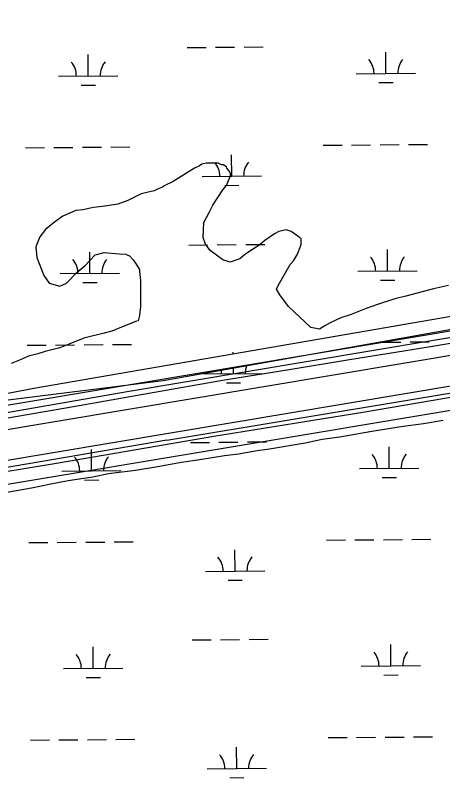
# Model space of a CAD drawing. Extents: x 3567028 to 3605064, y 510945 to 536587.
# Drawn here: x 3590816 to 3591537, y 533049 to 534334 of the extents above; entities that cross this region are included whole.
import ezdxf

# ---------------------------------------------------------------- set-up
doc = ezdxf.new("R2010")
doc.units = 0
for name, color, linetype in [('V-BRDG-OTLN', 7, 'Continuous'), ('V-ROAD-CNTR', 7, 'Continuous'), ('V-SITE-VEGE', 7, 'Continuous'), ('V-WETL-SWMP', 7, 'Continuous')]:
    doc.layers.add(name, color=color, linetype=linetype)

msp = doc.modelspace()

# ---------------------------------------------------------------- linework, layer by layer
at = {"layer": 'V-BRDG-OTLN'}
for p, q in [((3590311.5, 533501.8), (3593698.4, 534068.7)), ((3593707.8, 534028.3), (3590317.9, 533462))]:
    msp.add_line(p, q, dxfattribs=at)
for points in [[(3594373.5, 534234.6), (3594259.3, 534215.8), (3594145.1, 534196.7), (3594031, 534177.4), (3593916.9, 534157.9), (3593802.8, 534138.2), (3593688.8, 534118.3), (3590301.4, 533551.5), (3590298.6, 533569.4), (3590295, 533591.8), (3593684.4, 534159.6), (3593972, 534208.1), (3594260.6, 534256.7), (3594630.1, 534318.8)], [(3590314.6, 533482.8), (3590316.6, 533483.1), (3590516.3, 533515.3), (3590737.8, 533554.6), (3590888.6, 533579.6), (3591150.5, 533624.3), (3591401.9, 533665), (3591609.4, 533700.5), (3591846.8, 533738.7), (3592079.4, 533778.5), (3592293.7, 533812.4), (3592551.5, 533856.4), (3592821.8, 533904.4), (3593001.3, 533932.8), (3593219.9, 533969.5), (3593414, 534002.5), (3593552.5, 534023.7), (3593832.2, 534069.6), (3594090.4, 534112.1), (3594289.3, 534145), (3594568.6, 534191.6)], [(3590298.8, 533569.4), (3590322.4, 533573.6), (3590379.1, 533583.8), (3590435.8, 533594.4), (3590486, 533602.3), (3590536.1, 533610.4), (3590586.3, 533618.6), (3590636.4, 533626.9), (3590686.4, 533635.3), (3590736.5, 533643.8), (3590786.5, 533652.5), (3590913.9, 533674.7), (3591041.2, 533697), (3591168.5, 533719.3), (3591274, 533736.3), (3591379.5, 533753.4), (3591485, 533770.6), (3591590.5, 533788)]]:
    msp.add_lwpolyline(points, dxfattribs=at)
at = {"layer": 'V-ROAD-CNTR'}
for points in [[(3595106.3, 534385.7), (3593781.9, 534164), (3591004.6, 533699.3)], [(3591071.1, 533618), (3595338.7, 534326.7)], [(3591004.6, 533699.3), (3590195.1, 533558.5)], [(3591071.1, 533618), (3590212.8, 533471.3)]]:
    msp.add_lwpolyline(points, dxfattribs=at)
at = {"layer": 'V-SITE-VEGE'}
for p, q in [((3591117.9, 534076.2), (3591082, 534053.6)), ((3591126.4, 534080), (3591117.9, 534076.2)), ((3591130.2, 534082.8), (3591126.4, 534080)), ((3591137.8, 534084.7), (3591130.2, 534082.8)), ((3591157.6, 534084.6), (3591137.8, 534084.7)), ((3591163.3, 534081.8), (3591157.6, 534084.6)), ((3591166.1, 534081.8), (3591163.3, 534081.8)), ((3591171.8, 534078), (3591166.1, 534081.8)), ((3591172.7, 534076.1), (3591171.8, 534078)), ((3591176.5, 534071.4), (3591172.7, 534076.1)), ((3591175.5, 534055.3), (3591178.4, 534062.9)), ((3591178.4, 534066.7), (3591176.5, 534071.4)), ((3591178.4, 534062.9), (3591178.4, 534066.7)), ((3591082, 534053.6), (3591066.9, 534046.1)), ((3591171.7, 534046.8), (3591175.5, 534055.3)), ((3591037.6, 534034.8), (3591028.1, 534032.9)), ((3591049.9, 534037.6), (3591037.6, 534034.8)), ((3591055.5, 534040.4), (3591049.9, 534037.6)), ((3591064.1, 534044.2), (3591055.5, 534040.4)), ((3591066.9, 534046.1), (3591064.1, 534044.2)), ((3591149, 534013.8), (3591166, 534039.3)), ((3591166, 534039.3), (3591171.7, 534046.8)), ((3591005.5, 534021.6), (3590988.5, 534015.1)), ((3591028.1, 534032.9), (3591005.5, 534021.6)), ((3590947.8, 534009.5), (3590929.9, 534005.7)), ((3590962.9, 534011.3), (3590947.8, 534009.5)), ((3590988.5, 534015.1), (3590962.9, 534011.3)), ((3591142.4, 534001.6), (3591149, 534013.8)), ((3590917.6, 534004.8), (3590895.9, 533995.4)), ((3590929.9, 534005.7), (3590917.6, 534004.8)), ((3591133.8, 533984.6), (3591142.4, 534001.6)), ((3590881.7, 533985), (3590866.6, 533972.8)), ((3590895.9, 533995.4), (3590881.7, 533985)), ((3591132.9, 533972.3), (3591133.8, 533984.6)), ((3590866.6, 533972.8), (3590857.1, 533960.5)), ((3591132.8, 533959.1), (3591132.9, 533972.3)), ((3591272.6, 533972.1), (3591260.4, 533969.2)), ((3591281.1, 533969.2), (3591272.6, 533972.1)), ((3590857.1, 533960.5), (3590850.4, 533943.5)), ((3591136.6, 533947.7), (3591132.8, 533959.1)), ((3591252.8, 533965.5), (3591236.7, 533954.2)), ((3591260.4, 533969.2), (3591252.8, 533965.5)), ((3591292.4, 533961.6), (3591281.1, 533969.2)), ((3591298.1, 533956.9), (3591292.4, 533961.6)), ((3591144.1, 533937.3), (3591136.6, 533947.7)), ((3591226.3, 533945.7), (3591211.2, 533936.3)), ((3591236.7, 533954.2), (3591226.3, 533945.7)), ((3591295.2, 533939.9), (3591298.1, 533947.5)), ((3591298.1, 533947.5), (3591298.1, 533956.9)), ((3590850.4, 533943.5), (3590852.3, 533925.6)), ((3590950.5, 533930.1), (3590965.6, 533933.9)), ((3590965.6, 533933.9), (3590991.1, 533931.9)), ((3590991.1, 533931.9), (3591001.5, 533931)), ((3591165.8, 533921.3), (3591144.1, 533937.3)), ((3591211.2, 533936.3), (3591201.7, 533929.7)), ((3591291.4, 533931.4), (3591295.2, 533939.9)), ((3590852.3, 533925.6), (3590863.6, 533895.3)), ((3590933.5, 533912.2), (3590950.5, 533930.1)), ((3591001.5, 533931), (3591008.1, 533928.1)), ((3591008.1, 533928.1), (3591014.7, 533921.5)), ((3591014.7, 533921.5), (3591018.5, 533915.8)), ((3591178.1, 533917.5), (3591165.8, 533921.3)), ((3591194.2, 533923.1), (3591178.1, 533917.5)), ((3591201.7, 533929.7), (3591194.2, 533923.1)), ((3591279.1, 533913.5), (3591284.8, 533920.1)), ((3591284.8, 533920.1), (3591291.4, 533931.4)), ((3590920.3, 533900.9), (3590933.5, 533912.2)), ((3591018.5, 533915.8), (3591025.1, 533905.4)), ((3591259.2, 533878.6), (3591279.1, 533913.5)), ((3590863.6, 533895.3), (3590873, 533882.1)), ((3590902.3, 533882.1), (3590920.3, 533900.9)), ((3591025.1, 533905.4), (3591025.1, 533901.7)), ((3591025.1, 533901.7), (3591026.9, 533886.6)), ((3590873, 533882.1), (3590890.9, 533877.3)), ((3590890.9, 533877.3), (3590902.3, 533882.1)), ((3591026.9, 533886.6), (3591026.9, 533843.1)), ((3591256.4, 533872), (3591259.2, 533878.6)), ((3591262.1, 533862.5), (3591256.4, 533872)), ((3591501.9, 533867.8), (3591474.5, 533860.3)), ((3591520.8, 533872.5), (3591501.9, 533867.8)), ((3591546.3, 533878.1), (3591520.8, 533872.5)), ((3591276.2, 533842.7), (3591262.1, 533862.5)), ((3591455.6, 533855.6), (3591426.3, 533846.2)), ((3591474.5, 533860.3), (3591455.6, 533855.6)), ((3591026.9, 533843.1), (3591025, 533828)), ((3591313.9, 533807.7), (3591276.2, 533842.7)), ((3591426.3, 533846.2), (3591407.4, 533839.6)), ((3591381.9, 533829.3), (3591364.9, 533823.6)), ((3591407.4, 533839.6), (3591381.9, 533829.3)), ((3591018.3, 533817.6), (3591005.1, 533812)), ((3591023, 533818.6), (3591018.3, 533817.6)), ((3591025, 533828), (3591023, 533818.6)), ((3591364.9, 533823.6), (3591347, 533815.2)), ((3590994.7, 533808.2), (3590978.6, 533801.6)), ((3591005.1, 533812), (3590994.7, 533808.2)), ((3591329, 533804.8), (3591313.9, 533807.7)), ((3591337.5, 533810.5), (3591329, 533804.8)), ((3591347, 533815.2), (3591337.5, 533810.5)), ((3590965.4, 533797.9), (3590931.4, 533789.5)), ((3590978.6, 533801.6), (3590965.4, 533797.9)), ((3590907.8, 533780.1), (3590890.8, 533773.5)), ((3590931.4, 533789.5), (3590907.8, 533780.1)), ((3590866.2, 533766.9), (3590853.9, 533763.1)), ((3590890.8, 533773.5), (3590866.2, 533766.9)), ((3590822.7, 533752.8), (3590808.6, 533747.2)), ((3590837.8, 533759.4), (3590822.7, 533752.8)), ((3590842.6, 533760.3), (3590837.8, 533759.4)), ((3590853.9, 533763.1), (3590842.6, 533760.3)), ((3591504, 533645.9), (3591537.1, 533651.5)), ((3591417.1, 533632.8), (3591470, 533641.2)), ((3591470, 533641.2), (3591504, 533645.9)), ((3591333, 533619.7), (3591363.3, 533623.5)), ((3591363.3, 533623.5), (3591417.1, 533632.8)), ((3591244.2, 533602.9), (3591304.7, 533613.2)), ((3591304.7, 533613.2), (3591333, 533619.7)), ((3591192.3, 533594.5), (3591223.5, 533600.1)), ((3591223.5, 533600.1), (3591244.2, 533602.9)), ((3591095.9, 533580.5), (3591127.1, 533585.2)), ((3591127.1, 533585.2), (3591168.7, 533591.7)), ((3591168.7, 533591.7), (3591192.3, 533594.5)), ((3591018.5, 533567.4), (3591049.6, 533572.1)), ((3591049.6, 533572.1), (3591095.9, 533580.5)), ((3590946.7, 533556.2), (3590973.1, 533561.8)), ((3590973.1, 533561.8), (3591018.5, 533567.4)), ((3590875.8, 533544.1), (3590905.1, 533549.7)), ((3590905.1, 533549.7), (3590946.7, 533556.2)), ((3590795.5, 533529.1), (3590842.8, 533537.5)), ((3590842.8, 533537.5), (3590875.8, 533544.1))]:
    msp.add_line(p, q, dxfattribs=at)
at = {"layer": 'V-WETL-SWMP'}
for p, q in [((3591105.5, 534279.2), (3591137.5, 534279.5)), ((3591153.5, 534279.6), (3591185.5, 534279.9)), ((3591201.5, 534280), (3591233.5, 534280.3)), ((3590938.8, 534231.4), (3590938.5, 534267.4)), ((3591440.7, 534235.6), (3591440.4, 534271.6)), ((3590888.8, 534230.9), (3590988.8, 534231.8)), ((3591390.7, 534235.2), (3591490.7, 534236)), ((3590927, 534215.8), (3590951, 534216)), ((3591428.8, 534220.1), (3591452.8, 534220.3)), ((3590977, 534111.6), (3591009, 534111.9)), ((3591334.9, 534114.6), (3591366.9, 534114.9)), ((3591382.9, 534115), (3591414.9, 534115.3)), ((3591430.9, 534115.4), (3591462.9, 534115.7)), ((3591478.9, 534115.8), (3591510.9, 534116.1)), ((3590833, 534110.4), (3590865, 534110.7)), ((3590881, 534110.8), (3590913, 534111.1)), ((3590929, 534111.2), (3590961, 534111.5)), ((3591180.7, 534062.6), (3591180.4, 534098.6)), ((3591130.7, 534062.2), (3591230.7, 534063)), ((3591168.9, 534047), (3591192.9, 534047.2)), ((3591108.3, 533946.5), (3591140.3, 533946.8)), ((3591156.3, 533946.9), (3591188.3, 533947.2)), ((3591204.3, 533947.3), (3591236.3, 533947.6)), ((3592218.4, 533941.1), (3590847, 533705)), ((3590941.6, 533898.7), (3590941.3, 533934.7)), ((3591443.5, 533902.9), (3591443.2, 533938.9)), ((3591065.1, 533718.3), (3592142.7, 533909.9)), ((3590891.6, 533898.3), (3590991.6, 533899.1)), ((3591393.5, 533902.5), (3591493.5, 533903.3)), ((3590929.8, 533883.2), (3590953.8, 533883.4)), ((3591431.7, 533887.4), (3591455.7, 533887.6)), ((3590835.8, 533777.7), (3590867.8, 533778)), ((3590883.8, 533778.1), (3590915.8, 533778.4)), ((3590931.8, 533778.5), (3590963.8, 533778.8)), ((3590979.8, 533778.9), (3591011.8, 533779.2)), ((3591433.7, 533782.8), (3591465.7, 533783)), ((3591481.7, 533783.2), (3591513.7, 533783.4)), ((3591183.3, 533762.9), (3591183.2, 533765.9)), ((3591183.5, 533729.9), (3591183.5, 533739.4)), ((3591133.5, 533729.5), (3591233.5, 533730.3)), ((3590632.5, 533664.1), (3591065.1, 533718.3)), ((3591171.7, 533714.4), (3591195.7, 533714.6)), ((3590847, 533705), (3590632.5, 533664.1)), ((3591111.1, 533613.9), (3591143.1, 533614.1)), ((3591159.1, 533614.3), (3591191.1, 533614.5)), ((3591207.1, 533614.7), (3591239.1, 533614.9)), ((3590944.4, 533566), (3590944.1, 533602)), ((3591446.3, 533570.3), (3591446, 533606.3)), ((3590894.4, 533565.6), (3590994.4, 533566.4)), ((3591396.3, 533569.8), (3591496.3, 533570.7)), ((3590932.6, 533550.5), (3590956.6, 533550.7)), ((3591434.5, 533554.7), (3591458.5, 533554.9)), ((3590838.6, 533445.1), (3590870.6, 533445.3)), ((3590886.6, 533445.5), (3590918.6, 533445.7)), ((3590934.6, 533445.9), (3590966.6, 533446.1)), ((3590982.6, 533446.3), (3591014.6, 533446.5)), ((3591340.5, 533449.3), (3591372.5, 533449.6)), ((3591388.5, 533449.7), (3591420.5, 533450)), ((3591436.5, 533450.1), (3591468.5, 533450.4)), ((3591484.5, 533450.5), (3591516.5, 533450.8)), ((3591186.3, 533397.2), (3591186, 533433.2)), ((3591136.3, 533396.8), (3591236.3, 533397.7)), ((3591174.5, 533381.7), (3591198.5, 533381.9)), ((3591113.9, 533281.2), (3591145.9, 533281.5)), ((3591161.9, 533281.6), (3591193.9, 533281.9)), ((3591209.9, 533282), (3591241.9, 533282.3)), ((3590947.2, 533233.4), (3590946.9, 533269.4)), ((3591449.1, 533237.6), (3591448.8, 533273.6)), ((3590897.2, 533232.9), (3590997.2, 533233.8)), ((3591399.1, 533237.2), (3591499.1, 533238)), ((3590935.4, 533217.8), (3590959.4, 533218)), ((3591437.3, 533222.1), (3591461.3, 533222.3)), ((3590841.4, 533112.4), (3590873.4, 533112.7)), ((3590889.4, 533112.8), (3590921.4, 533113.1)), ((3590937.4, 533113.2), (3590969.4, 533113.5)), ((3590985.4, 533113.6), (3591017.4, 533113.9)), ((3591343.3, 533116.6), (3591375.3, 533116.9)), ((3591391.3, 533117), (3591423.3, 533117.3)), ((3591439.3, 533117.4), (3591471.3, 533117.7)), ((3591487.3, 533117.8), (3591519.3, 533118.1)), ((3591189.2, 533064.6), (3591188.8, 533100.6)), ((3591139.2, 533064.2), (3591239.2, 533065)), ((3591177.3, 533049.1), (3591201.3, 533049.3))]:
    msp.add_line(p, q, dxfattribs=at)
for centre, start, end in [((3590883.6, 534231.4), 359.7115, 41.2552), ((3590994.1, 534232.3), 139.7115, 181.2552), ((3591385.5, 534235.6), 359.7115, 41.2552), ((3591496, 534236.5), 139.7115, 181.2552), ((3591236, 534063.5), 139.7115, 181.2552), ((3591125.5, 534062.6), 359.7115, 41.2552), ((3590886.4, 533898.7), 359.7115, 41.2552), ((3590996.9, 533899.6), 139.7115, 181.2552), ((3591388.3, 533902.9), 359.7115, 41.2552), ((3591498.8, 533903.9), 139.7115, 181.2552), ((3591238.8, 533730.9), 159.2166, 181.2552), ((3591128.3, 533729.9), 359.7115, 9.5277), ((3590889.2, 533566), 359.7115, 41.2552), ((3590999.7, 533567), 139.7115, 181.2552), ((3591391.1, 533570.3), 359.7115, 41.2552), ((3591501.6, 533571.2), 139.7115, 181.2552), ((3591131.1, 533397.3), 359.7115, 41.2552), ((3591241.6, 533398.2), 139.7115, 181.2552), ((3590892, 533233.4), 359.7115, 41.2552), ((3591002.5, 533234.3), 139.7115, 181.2552), ((3591393.9, 533237.6), 359.7115, 41.2552), ((3591504.4, 533238.5), 139.7115, 181.2552), ((3591133.9, 533064.6), 359.7115, 41.2552), ((3591244.4, 533065.5), 139.7115, 181.2552)]:
    msp.add_arc(centre, 35.2, start, end, dxfattribs=at)

doc.saveas('drawing.dxf')
